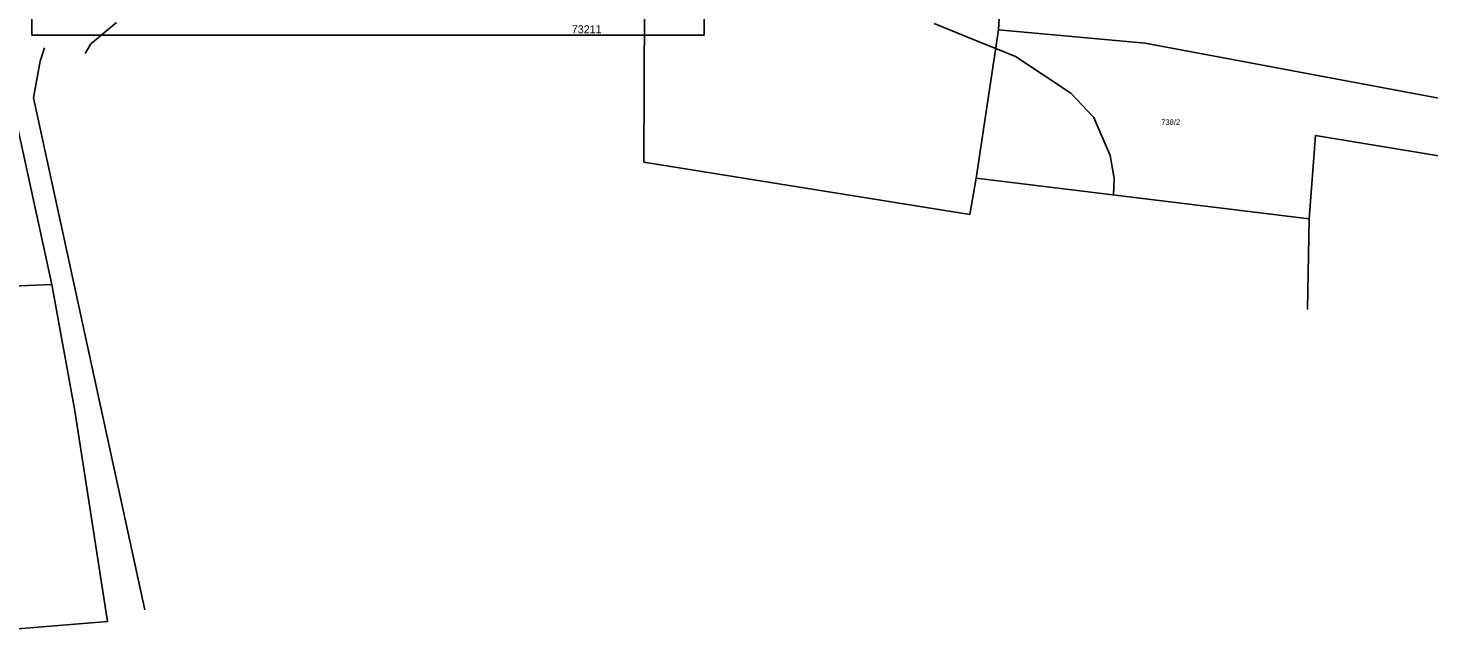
# Model space of a CAD drawing. Extents: x -794765 to -785424, y -1118958 to -1108731.
# Drawn here: x -789083.2 to -788645.5, y -1114984.5 to -1114795.4 of the extents above; entities that cross this region are included whole.
import ezdxf

# ---------------------------------------------------------------- set-up
doc = ezdxf.new("R2010")
doc.units = 0
for name, color, linetype in [('Level 75', 7, 'Continuous'), ('Level 76', 7, 'Continuous'), ('Level 81', 7, 'Continuous'), ('Vrstva 2', 7, 'Continuous')]:
    doc.layers.add(name, color=color, linetype=linetype)

msp = doc.modelspace()

# ---------------------------------------------------------------- linework, layer by layer
at = {"layer": 'Level 75'}
for p, q in [((-788890.79, -1114837.34), (-788890.53, -1114788.77)), ((-788779.95, -1114796.03), (-788779.75, -1114792.43)), ((-788786.98, -1114842.37), (-788779.95, -1114796.03)), ((-789079.41, -1114805.81), (-789078.02, -1114801.56)), ((-789075.78, -1114875.58), (-789087.91, -1114819.5)), ((-788788.93, -1114853.7), (-788890.79, -1114837.34)), ((-788788.93, -1114853.7), (-788786.98, -1114842.37)), ((-788682.87, -1114855.1), (-788786.98, -1114842.37)), ((-788683.45, -1114883.44), (-788682.87, -1114855.1))]:
    msp.add_line(p, q, dxfattribs=at)
for points in [[(-788779.95, -1114796.03), (-788734.14, -1114800.17), (-788607.43, -1114823.95)], [(-789079.41, -1114805.81), (-789081.5, -1114817.26), (-789046.67, -1114977.3)], [(-788682.87, -1114855.1), (-788680.87, -1114828.97), (-788612.8, -1114840.29)], [(-789075.78, -1114875.58), (-789113.37, -1114877.17), (-789114.02, -1114925.48)], [(-789058.37, -1114980.95), (-789068.54, -1114915.03), (-789075.78, -1114875.58)], [(-789058.37, -1114980.95), (-789101.78, -1114984.51), (-789114.02, -1114925.48)]]:
    msp.add_lwpolyline(points, dxfattribs=at)
at = {"layer": 'Level 81'}
for points in [[(-789065.35, -1114803.42), (-789063.59, -1114800.39), (-789061.76, -1114798.86), (-789055.53, -1114793.64)], [(-788800.07, -1114794.04), (-788785.25, -1114800.01), (-788780.83, -1114801.8), (-788774.67, -1114804.28), (-788757.32, -1114815.75), (-788750.13, -1114823.39), (-788745.06, -1114835.25), (-788743.8, -1114842.45), (-788744.08, -1114847.62)]]:
    msp.add_lwpolyline(points, dxfattribs=at)
at = {"layer": 'Vrstva 2'}
msp.add_lwpolyline([(-788871.98, -1114797.61), (-789081.98, -1114797.61), (-789081.98, -1114500.61), (-788871.98, -1114500.61)], close=True, dxfattribs=at)

# ---------------------------------------------------------------- texts
at = {"layer": 'Level 76'}
msp.add_text('738/2', height=1.7, dxfattribs=at).set_placement((-788729.1, -1114825.68))
at = {"layer": 'Level 81'}
msp.add_text('73211', height=2.5, dxfattribs=at).set_placement((-788913.28, -1114797.05))

doc.saveas('drawing.dxf')
